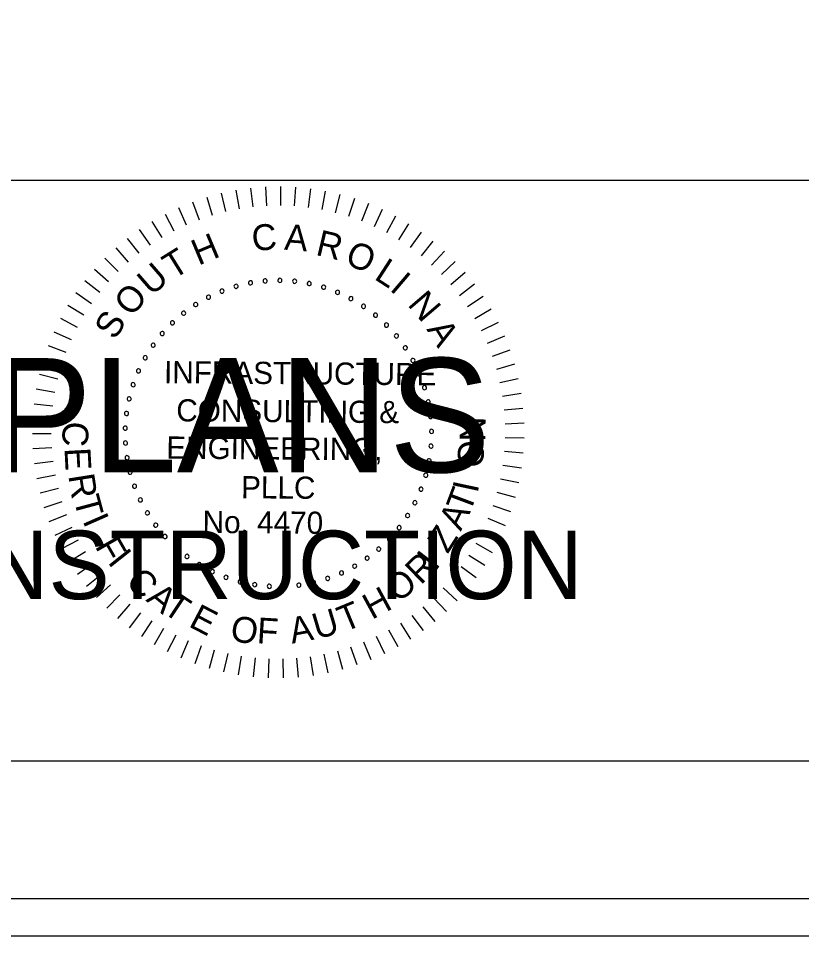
# Model space of a CAD drawing. Extents: x 967 to 1623, y 964 to 7064.
# Drawn here: x 1189.3 to 1212.88, y 3203.72 to 3231.36 of the extents above; entities that cross this region are included whole.
import ezdxf

# ---------------------------------------------------------------- set-up
doc = ezdxf.new("R2010")
doc.units = 0
for name, color, linetype in [('RD_SHT_Bndy', 7, 'Continuous'), ('RD_SHT_IplotShp', 7, 'Continuous'), ('RD_SHT_Misc1', 7, 'Continuous'), ('RD_SHT_Misc2', 7, 'Continuous'), ('RD_Sketch1', 7, 'Continuous')]:
    doc.layers.add(name, color=color, linetype=linetype)

msp = doc.modelspace()

# ---------------------------------------------------------------- linework, layer by layer
at = {"layer": 'RD_SHT_Bndy'}
for p, q in [((996.114, 3226.486), (1323.886, 3226.486)), ((1323.886, 3208.983), (996.114, 3208.983))]:
    msp.add_line(p, q, dxfattribs=at)
at = {"layer": 'RD_SHT_IplotShp'}
for points in [[(967.409, 3203.72), (1326.285, 3203.72), (1326.285, 3423.72), (967.409, 3423.72)], [(988.525, 3204.84), (1326.285, 3204.84), (1326.285, 3422.6), (988.525, 3422.6)]]:
    msp.add_lwpolyline(points, close=True, dxfattribs=at)
at = {"layer": 'RD_SHT_Misc1'}
for p, q in [((1195.846, 3226.181), (1195.945, 3225.62)), ((1196.292, 3226.245), (1196.357, 3225.68)), ((1196.742, 3226.282), (1196.772, 3225.714)), ((1197.194, 3226.292), (1197.189, 3225.723)), ((1197.645, 3226.274), (1197.606, 3225.706)), ((1198.094, 3226.228), (1198.02, 3225.664)), ((1198.54, 3226.156), (1198.432, 3225.596)), ((1194.968, 3225.971), (1195.134, 3225.427)), ((1195.403, 3226.09), (1195.536, 3225.536)), ((1198.98, 3226.056), (1198.838, 3225.504)), ((1199.414, 3225.929), (1199.238, 3225.387)), ((1194.122, 3225.656), (1194.353, 3225.136)), ((1194.54, 3225.827), (1194.739, 3225.293)), ((1199.839, 3225.777), (1199.63, 3225.246)), ((1200.253, 3225.598), (1200.013, 3225.082)), ((1193.715, 3225.461), (1193.978, 3224.956)), ((1200.656, 3225.395), (1200.385, 3224.894)), ((1193.321, 3225.241), (1193.614, 3224.752)), ((1201.047, 3225.167), (1200.745, 3224.684)), ((1192.94, 3224.997), (1193.263, 3224.528)), ((1201.422, 3224.917), (1201.092, 3224.453)), ((1192.576, 3224.731), (1192.926, 3224.282)), ((1201.781, 3224.643), (1201.424, 3224.2)), ((1192.228, 3224.443), (1192.605, 3224.016)), ((1202.124, 3224.349), (1201.739, 3223.928)), ((1191.899, 3224.134), (1192.301, 3223.731)), ((1202.447, 3224.034), (1202.038, 3223.638)), ((1191.589, 3223.805), (1192.015, 3223.428)), ((1202.751, 3223.7), (1202.318, 3223.329)), ((1191.299, 3223.459), (1191.748, 3223.108)), ((1191.032, 3223.095), (1191.501, 3222.772)), ((1203.034, 3223.348), (1202.579, 3223.004)), ((1203.294, 3222.979), (1202.82, 3222.664)), ((1190.787, 3222.716), (1191.274, 3222.422)), ((1203.532, 3222.595), (1203.04, 3222.31)), ((1190.565, 3222.323), (1191.07, 3222.059)), ((1203.746, 3222.198), (1203.237, 3221.943)), ((1190.368, 3221.916), (1190.888, 3221.684)), ((1203.936, 3221.788), (1203.412, 3221.564)), ((1190.196, 3221.499), (1190.729, 3221.299)), ((1204.1, 3221.367), (1203.563, 3221.176)), ((1190.05, 3221.072), (1190.594, 3220.905)), ((1204.238, 3220.937), (1203.691, 3220.779)), ((1189.93, 3220.636), (1190.484, 3220.503)), ((1204.349, 3220.5), (1203.794, 3220.375)), ((1189.837, 3220.195), (1190.398, 3220.095)), ((1204.434, 3220.056), (1203.872, 3219.966)), ((1189.771, 3219.748), (1190.337, 3219.683)), ((1204.491, 3219.608), (1203.925, 3219.552)), ((1189.732, 3219.298), (1190.301, 3219.267)), ((1204.522, 3219.158), (1203.953, 3219.137)), ((1189.721, 3218.847), (1190.29, 3218.851)), ((1204.524, 3218.706), (1203.955, 3218.72)), ((1189.737, 3218.396), (1190.306, 3218.434)), ((1204.499, 3218.256), (1203.932, 3218.304)), ((1189.781, 3217.946), (1190.346, 3218.019)), ((1204.447, 3217.807), (1203.884, 3217.89)), ((1189.852, 3217.5), (1190.412, 3217.608)), ((1204.367, 3217.363), (1203.81, 3217.479)), ((1189.951, 3217.06), (1190.502, 3217.201)), ((1204.261, 3216.924), (1203.712, 3217.074)), ((1190.076, 3216.626), (1190.617, 3216.8)), ((1204.128, 3216.492), (1203.589, 3216.676)), ((1190.227, 3216.2), (1190.757, 3216.408)), ((1203.969, 3216.07), (1203.442, 3216.286)), ((1190.403, 3215.785), (1190.92, 3216.024)), ((1203.784, 3215.658), (1203.271, 3215.906)), ((1190.605, 3215.381), (1191.106, 3215.651)), ((1203.574, 3215.258), (1203.078, 3215.537)), ((1190.831, 3214.99), (1191.315, 3215.291)), ((1203.341, 3214.871), (1202.862, 3215.18)), ((1191.081, 3214.614), (1191.545, 3214.943)), ((1203.085, 3214.5), (1202.626, 3214.837)), ((1191.353, 3214.253), (1191.796, 3214.61)), ((1202.806, 3214.145), (1202.368, 3214.509)), ((1191.646, 3213.91), (1192.067, 3214.293)), ((1191.96, 3213.585), (1192.356, 3213.994)), ((1202.506, 3213.807), (1202.092, 3214.197)), ((1192.293, 3213.28), (1192.664, 3213.712)), ((1202.186, 3213.488), (1201.796, 3213.903)), ((1192.644, 3212.996), (1192.988, 3213.45)), ((1201.847, 3213.19), (1201.484, 3213.628)), ((1193.011, 3212.734), (1193.327, 3213.208)), ((1201.119, 3212.657), (1200.811, 3213.136)), ((1201.491, 3212.912), (1201.155, 3213.372)), ((1193.394, 3212.495), (1193.68, 3212.987)), ((1200.731, 3212.425), (1200.453, 3212.922)), ((1193.791, 3212.279), (1194.047, 3212.788)), ((1194.2, 3212.088), (1194.424, 3212.612)), ((1200.331, 3212.217), (1200.083, 3212.73)), ((1194.62, 3211.923), (1194.812, 3212.459)), ((1195.05, 3211.783), (1195.208, 3212.33)), ((1199.063, 3211.745), (1198.913, 3212.295)), ((1199.495, 3211.877), (1199.312, 3212.416)), ((1199.918, 3212.034), (1199.702, 3212.561)), ((1195.487, 3211.67), (1195.612, 3212.225)), ((1195.93, 3211.584), (1196.021, 3212.146)), ((1196.377, 3211.524), (1196.434, 3212.091)), ((1196.828, 3211.493), (1196.85, 3212.062)), ((1197.279, 3211.488), (1197.267, 3212.058)), ((1197.73, 3211.512), (1197.683, 3212.079)), ((1198.179, 3211.562), (1198.097, 3212.126)), ((1198.624, 3211.64), (1198.508, 3212.198))]:
    msp.add_line(p, q, dxfattribs=at)
for centre, start, end in [((1196.285, 3223.388), 10.6038, 190.6038), ((1196.285, 3223.388), 190.6038, 10.6038), ((1196.727, 3223.447), 5.0653, 185.0653), ((1196.727, 3223.447), 185.0653, 5.0653), ((1197.172, 3223.464), 359.5268, 179.5268), ((1197.172, 3223.464), 179.5268, 359.5268), ((1197.617, 3223.438), 173.9884, 353.9884), ((1197.617, 3223.438), 353.9884, 173.9884), ((1198.057, 3223.369), 168.4499, 348.4499), ((1198.057, 3223.369), 348.4499, 168.4499), ((1195.429, 3223.142), 21.6807, 201.6807), ((1195.429, 3223.142), 201.6807, 21.6807), ((1195.851, 3223.285), 16.1422, 196.1422), ((1195.851, 3223.285), 196.1422, 16.1422), ((1198.489, 3223.258), 162.9114, 342.9114), ((1198.489, 3223.258), 342.9114, 162.9114), ((1198.908, 3223.106), 157.373, 337.373), ((1198.908, 3223.106), 337.373, 157.373), ((1194.637, 3222.736), 32.7576, 212.7576), ((1195.023, 3222.958), 27.2191, 207.2191), ((1195.023, 3222.958), 207.2191, 27.2191), ((1199.31, 3222.914), 151.8345, 331.8345), ((1199.31, 3222.914), 331.8345, 151.8345), ((1194.274, 3222.478), 38.2961, 218.2961), ((1194.637, 3222.736), 212.7576, 32.7576), ((1199.692, 3222.684), 146.2961, 326.2961), ((1199.692, 3222.684), 326.2961, 146.2961), ((1193.937, 3222.186), 43.8345, 223.8345), ((1194.274, 3222.478), 218.2961, 38.2961), ((1200.05, 3222.419), 140.7576, 320.7576), ((1200.05, 3222.419), 320.7576, 140.7576), ((1193.937, 3222.186), 223.8345, 43.8345), ((1200.38, 3222.12), 135.2191, 315.2191), ((1200.38, 3222.12), 315.2191, 135.2191), ((1193.63, 3221.862), 49.373, 229.373), ((1193.63, 3221.862), 229.373, 49.373), ((1200.68, 3221.79), 129.6807, 309.6807), ((1200.68, 3221.79), 309.6807, 129.6807), ((1193.356, 3221.511), 54.9114, 234.9114), ((1193.356, 3221.511), 234.9114, 54.9114), ((1200.947, 3221.433), 124.1422, 304.1422), ((1200.947, 3221.433), 304.1422, 124.1422), ((1193.117, 3221.135), 60.4499, 240.4499), ((1193.117, 3221.135), 240.4499, 60.4499), ((1201.179, 3221.052), 118.6038, 298.6038), ((1201.179, 3221.052), 298.6038, 118.6038), ((1192.915, 3220.737), 65.9884, 245.9884), ((1192.915, 3220.737), 245.9884, 65.9884), ((1201.372, 3220.651), 113.0653, 293.0653), ((1201.372, 3220.651), 293.0653, 113.0653), ((1192.753, 3220.322), 71.5268, 251.5268), ((1192.753, 3220.322), 251.5268, 71.5268), ((1201.526, 3220.233), 107.5268, 287.5268), ((1201.526, 3220.233), 287.5268, 107.5268), ((1192.632, 3219.894), 77.0653, 257.0653), ((1192.632, 3219.894), 257.0653, 77.0653), ((1201.638, 3219.801), 101.9884, 281.9884), ((1201.638, 3219.801), 281.9884, 101.9884), ((1192.552, 3219.455), 82.6038, 262.6038), ((1192.552, 3219.455), 262.6038, 82.6038), ((1201.709, 3219.361), 96.4499, 276.4499), ((1201.709, 3219.361), 276.4499, 96.4499), ((1192.515, 3219.011), 88.1422, 268.1422), ((1192.515, 3219.011), 268.1422, 88.1422), ((1201.737, 3218.917), 90.9114, 270.9114), ((1201.737, 3218.917), 270.9114, 90.9114), ((1192.522, 3218.565), 93.6807, 273.6807), ((1192.522, 3218.565), 273.6807, 93.6807), ((1201.721, 3218.471), 85.373, 265.373), ((1201.721, 3218.471), 265.373, 85.373), ((1192.571, 3218.122), 99.2191, 279.2191), ((1192.571, 3218.122), 279.2191, 99.2191), ((1201.663, 3218.029), 79.8345, 259.8345), ((1201.663, 3218.029), 259.8345, 79.8345), ((1192.662, 3217.686), 104.7576, 284.7576), ((1192.662, 3217.686), 284.7576, 104.7576), ((1201.563, 3217.595), 74.2961, 254.2961), ((1201.563, 3217.595), 254.2961, 74.2961), ((1192.796, 3217.261), 110.2961, 290.2961), ((1192.796, 3217.261), 290.2961, 110.2961), ((1201.42, 3217.173), 68.7576, 248.7576), ((1201.42, 3217.173), 248.7576, 68.7576), ((1192.97, 3216.851), 115.8345, 295.8345), ((1192.97, 3216.851), 295.8345, 115.8345), ((1201.238, 3216.766), 63.2191, 243.2191), ((1201.238, 3216.766), 243.2191, 63.2191), ((1193.182, 3216.459), 121.373, 301.373), ((1193.182, 3216.459), 301.373, 121.373), ((1201.018, 3216.379), 57.6807, 237.6807), ((1201.018, 3216.379), 237.6807, 57.6807), ((1193.432, 3216.09), 126.9114, 306.9114), ((1193.432, 3216.09), 306.9114, 126.9114), ((1200.761, 3216.014), 52.1422, 232.1422), ((1200.761, 3216.014), 232.1422, 52.1422), ((1193.715, 3215.746), 132.4499, 312.4499), ((1193.715, 3215.746), 312.4499, 132.4499), ((1200.47, 3215.677), 46.6038, 226.6038), ((1200.47, 3215.677), 226.6038, 46.6038), ((1194.031, 3215.431), 137.9884, 317.9884), ((1194.031, 3215.431), 317.9884, 137.9884), ((1200.148, 3215.369), 41.0653, 221.0653), ((1200.148, 3215.369), 221.0653, 41.0653), ((1194.376, 3215.149), 143.5268, 323.5268), ((1194.376, 3215.149), 323.5268, 143.5268), ((1199.798, 3215.093), 35.5268, 215.5268), ((1199.798, 3215.093), 215.5268, 35.5268), ((1194.746, 3214.901), 149.0653, 329.0653), ((1194.746, 3214.901), 329.0653, 149.0653), ((1199.422, 3214.853), 29.9884, 209.9884), ((1199.422, 3214.853), 209.9884, 29.9884), ((1195.139, 3214.69), 154.6038, 334.6038), ((1195.139, 3214.69), 334.6038, 154.6038), ((1195.55, 3214.517), 160.1422, 340.1422), ((1195.55, 3214.517), 340.1422, 160.1422), ((1198.611, 3214.486), 18.9114, 198.9114), ((1198.611, 3214.486), 198.9114, 18.9114), ((1199.026, 3214.65), 24.4499, 204.4499), ((1199.026, 3214.65), 204.4499, 24.4499), ((1195.975, 3214.386), 165.6807, 345.6807), ((1195.975, 3214.386), 345.6807, 165.6807), ((1196.412, 3214.295), 171.2191, 351.2191), ((1196.412, 3214.295), 351.2191, 171.2191), ((1196.855, 3214.248), 356.7576, 176.7576), ((1196.855, 3214.248), 176.7576, 356.7576), ((1197.301, 3214.243), 2.2961, 182.2961), ((1197.301, 3214.243), 182.2961, 2.2961), ((1197.745, 3214.282), 7.8345, 187.8345), ((1197.745, 3214.282), 187.8345, 7.8345), ((1198.183, 3214.363), 13.373, 193.373), ((1198.183, 3214.363), 193.373, 13.373)]:
    msp.add_arc(centre, 0.0627, start, end, dxfattribs=at)
at = {"layer": 'RD_Sketch1'}
msp.add_lwpolyline([(967.409, 3203.72), (1326.285, 3203.72), (1326.285, 3423.72), (967.409, 3423.72)], close=True, dxfattribs=at)

# ---------------------------------------------------------------- texts
at = {"layer": 'RD_SHT_Misc1'}
for s, height, rotation, p in [('C', 0.78, 4.7281, (1196.355, 3224.346)), ('A', 0.78, 355.6981, (1197.29, 3224.39)), ('H', 0.78, 22.7882, (1194.72, 3223.904)), ('R', 0.78, 346.6681, (1198.222, 3224.238)), ('T', 0.78, 31.8182, (1193.961, 3223.478)), ('O', 0.78, 337.638, (1199.096, 3223.972)), ('U', 0.78, 40.8482, (1193.306, 3222.976)), ('L', 0.78, 327.108, (1199.981, 3223.52)), ('I', 0.78, 319.578, (1200.451, 3223.182)), ('O', 0.78, 49.8782, (1192.707, 3222.341)), ('N', 0.78, 310.548, (1200.994, 3222.728)), ('S', 0.78, 58.9083, (1192.211, 3221.642)), ('A', 0.78, 301.5179, (1201.576, 3221.991)), ('INFRASTRUCTURE', 0.66873, 359.5268, (1193.682, 3220.367)), ('CONSULTING &', 0.66873, 359.5268, (1194.051, 3219.217)), ('N', 0.78, 89.2085, (1203.359, 3218.604)), ('C', 0.78, 267.025, (1190.646, 3219.227)), ('ENGINEERING,', 0.66873, 359.5268, (1193.751, 3218.095)), ('O', 0.78, 83.2085, (1203.26, 3217.786)), ('E', 0.78, 273.025, (1190.685, 3218.408)), ('R', 0.78, 279.025, (1190.799, 3217.583)), ('PLLC', 0.6687, 359.5268, (1196.002, 3216.9)), ('T', 0.78, 69.3954, (1202.891, 3216.428)), ('I', 0.78, 77.9093, (1203.121, 3217.032)), ('T', 0.78, 285.025, (1190.955, 3216.878)), ('I', 0.78, 293.7713, (1191.221, 3216.225)), ('No. 4470', 0.6687, 359.5268, (1194.843, 3215.855)), ('A', 0.78, 63.3954, (1202.616, 3215.888)), ('Z', 0.78, 57.3954, (1202.224, 3215.206)), ('F', 0.78, 299.7713, (1191.589, 3215.455)), ('I', 0.78, 308.5268, (1191.965, 3214.973)), ('R', 0.78, 44.5268, (1201.415, 3214.267)), ('I', 0.78, 52.3339, (1201.856, 3214.69)), ('C', 0.78, 314.5268, (1192.496, 3214.346)), ('O', 0.78, 38.5268, (1200.73, 3213.731)), ('A', 0.78, 320.5268, (1193.115, 3213.822)), ('H', 0.78, 28.5268, (1199.942, 3213.23)), ('T', 0.78, 326.5268, (1193.602, 3213.478)), ('E', 0.78, 332.5268, (1194.394, 3213.051)), ('T', 0.78, 22.5268, (1199.108, 3212.856)), ('U', 0.78, 16.5268, (1198.288, 3212.638)), ('O', 0.78, 350.5268, (1195.647, 3212.614)), ('F', 0.78, 356.5268, (1196.465, 3212.532)), ('A', 0.78, 10.5268, (1197.537, 3212.517))]:
    msp.add_text(s, height=height, rotation=rotation, dxfattribs=at).set_placement(p)
at = {"layer": 'RD_SHT_Misc2'}
for s, height, p in [('FINAL PLANS', 3.4375, (1174.145, 3217.685)), ('NOT FOR CONSTRUCTION', 2.0625, (1170.901, 3213.86))]:
    msp.add_text(s, height=height, dxfattribs=at).set_placement(p)

doc.saveas('drawing.dxf')
